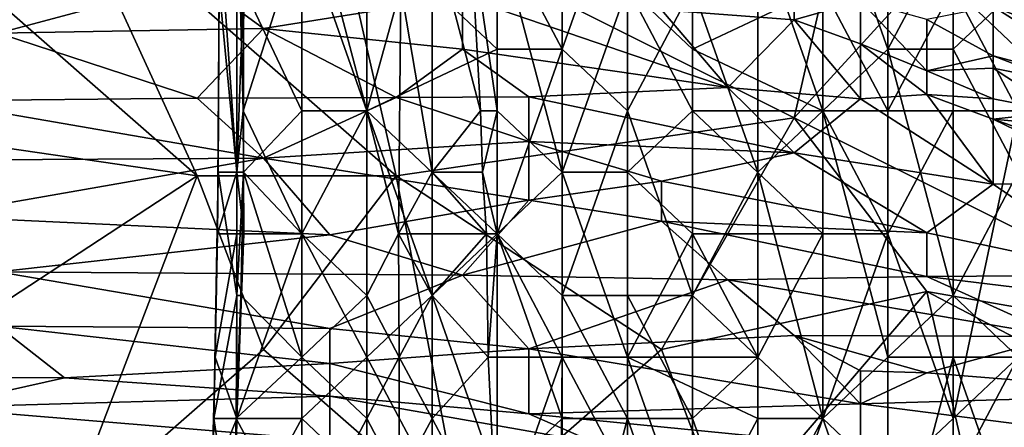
# Model space of a CAD drawing. Extents: x -161 to 11, y -10 to 160.
# Tile 414 of 499: x 0.8068 to 0.8732, y 0.1907 to 0.2181. Entities that reach past the tile are written whole.
import ezdxf

# ---------------------------------------------------------------- set-up
doc = ezdxf.new("R2010")
doc.units = 0
doc.header["$MEASUREMENT"] = 0
doc.layers.get('0').update_dxf_attribs({"linetype": 'CONTINUOUS'})

msp = doc.modelspace()

# ---------------------------------------------------------------- linework, layer by layer
for points in [[(0.843381, 0.23691, 0.217205), (0.843381, 0.21616, 0.217426), (0.838991, 0.22446, 0.217477)], [(0.84777, 0.22861, 0.216809), (0.843381, 0.21616, 0.217426), (0.843381, 0.23691, 0.217205)], [(0.865329, 0.23691, 0.221611), (0.860939, 0.22031, 0.222376), (0.865329, 0.21201, 0.221485)], [(0.865329, 0.23691, 0.221611), (0.865329, 0.21201, 0.221485), (0.869719, 0.22031, 0.220239)], [(0.821433, 0.207859, 0.228672), (0.821433, 0.23276, 0.228145), (0.820265, 0.22446, 0.225563)], [(0.821433, 0.22861, 0.218704), (0.821991, 0.23276, 0.218049), (0.821864, 0.21201, 0.218049)], [(0.821433, 0.23276, 0.228145), (0.821433, 0.207859, 0.228672), (0.821891, 0.22031, 0.22932)], [(0.821991, 0.23276, 0.218049), (0.825822, 0.22446, 0.216452), (0.821864, 0.21201, 0.218049)], [(0.865329, 0.21616, 0.213598), (0.860939, 0.22861, 0.214758), (0.865329, 0.23276, 0.213847)], [(0.869719, 0.22446, 0.212111), (0.865329, 0.21616, 0.213598), (0.865329, 0.23276, 0.213847)], [(0.827708, 0.227162, 0.267648), (0.863476, 0.231068, 0.267546), (0.859005, 0.211537, 0.267498)], [(0.859005, 0.211537, 0.267498), (0.863476, 0.231068, 0.267546), (0.876889, 0.231068, 0.267561)], [(0.859005, 0.211537, 0.267498), (0.876889, 0.231068, 0.267561), (0.890302, 0.195912, 0.267139)], [(0.820254, 0.22031, 0.221806), (0.821433, 0.22861, 0.218704), (0.821433, 0.207859, 0.218515)], [(0.821864, 0.21201, 0.218049), (0.821433, 0.207859, 0.218515), (0.821433, 0.22861, 0.218704)], [(0.825822, 0.22861, 0.231264), (0.821891, 0.22031, 0.22932), (0.825822, 0.21201, 0.231274)], [(0.830212, 0.21201, 0.230757), (0.830212, 0.22861, 0.230817), (0.825822, 0.22861, 0.231264)], [(0.825822, 0.22861, 0.231264), (0.825822, 0.21201, 0.231274), (0.830212, 0.21201, 0.230757)], [(0.830212, 0.22861, 0.230817), (0.830212, 0.21201, 0.230757), (0.832498, 0.22031, 0.22932)], [(0.84777, 0.22861, 0.216809), (0.84777, 0.21201, 0.216963), (0.843381, 0.21616, 0.217426)], [(0.84777, 0.22031, 0.224476), (0.85216, 0.21616, 0.223887), (0.85216, 0.22861, 0.223866)], [(0.85216, 0.22031, 0.216279), (0.84777, 0.21201, 0.216963), (0.84777, 0.22861, 0.216809)], [(0.85216, 0.21616, 0.223887), (0.860939, 0.22031, 0.222376), (0.85216, 0.22861, 0.223866)], [(0.85655, 0.22446, 0.215581), (0.860939, 0.22861, 0.214758), (0.860939, 0.21201, 0.214687)], [(0.860939, 0.22861, 0.214758), (0.865329, 0.21616, 0.213598), (0.860939, 0.21201, 0.214687)], [(0.818766, 0.20763, 0.267811), (0.805353, 0.219349, 0.267882), (0.809824, 0.227162, 0.267751)], [(0.832179, 0.20763, 0.267656), (0.809824, 0.227162, 0.267751), (0.827708, 0.227162, 0.267648)], [(0.818766, 0.20763, 0.267811), (0.809824, 0.227162, 0.267751), (0.832179, 0.20763, 0.267656)], [(0.832179, 0.20763, 0.267656), (0.827708, 0.227162, 0.267648), (0.859005, 0.211537, 0.267498)], [(0.820265, 0.22446, 0.225563), (0.820187, 0.207859, 0.225563), (0.821433, 0.207859, 0.228672)], [(0.820254, 0.22031, 0.221806), (0.820187, 0.207859, 0.225563), (0.820265, 0.22446, 0.225563)], [(0.825822, 0.203709, 0.216563), (0.821864, 0.21201, 0.218049), (0.825822, 0.22446, 0.216452)], [(0.830212, 0.22446, 0.216432), (0.830212, 0.21201, 0.216495), (0.825822, 0.22446, 0.216452)], [(0.830212, 0.21201, 0.216495), (0.825822, 0.203709, 0.216563), (0.825822, 0.22446, 0.216452)], [(0.830212, 0.22446, 0.216432), (0.838991, 0.22446, 0.217477), (0.838991, 0.21616, 0.217558)], [(0.830212, 0.21201, 0.216495), (0.830212, 0.22446, 0.216432), (0.838991, 0.21616, 0.217558)], [(0.834601, 0.207859, 0.226744), (0.834601, 0.22446, 0.226699), (0.832498, 0.22031, 0.22932)], [(0.834601, 0.207859, 0.226744), (0.837866, 0.21201, 0.225563), (0.834601, 0.22446, 0.226699)], [(0.837161, 0.22446, 0.225563), (0.834601, 0.22446, 0.226699), (0.837866, 0.21201, 0.225563)], [(0.838991, 0.22446, 0.225208), (0.837161, 0.22446, 0.225563), (0.838991, 0.21201, 0.225359)], [(0.837866, 0.21201, 0.225563), (0.838991, 0.21201, 0.225359), (0.837161, 0.22446, 0.225563)], [(0.843381, 0.21616, 0.217426), (0.838991, 0.21616, 0.217558), (0.838991, 0.22446, 0.217477)], [(0.843381, 0.207859, 0.225123), (0.843381, 0.22446, 0.224935), (0.838991, 0.22446, 0.225208)], [(0.838991, 0.22446, 0.225208), (0.838991, 0.21201, 0.225359), (0.843381, 0.207859, 0.225123)], [(0.84777, 0.22031, 0.224476), (0.843381, 0.22446, 0.224935), (0.843381, 0.207859, 0.225123)], [(0.85216, 0.22031, 0.216279), (0.85655, 0.22446, 0.215581), (0.85655, 0.207859, 0.215646)], [(0.860939, 0.21201, 0.214687), (0.85655, 0.207859, 0.215646), (0.85655, 0.22446, 0.215581)], [(0.869719, 0.22446, 0.212111), (0.869719, 0.21616, 0.212007), (0.865329, 0.21616, 0.213598)], [(0.869719, 0.21616, 0.212007), (0.869719, 0.22446, 0.212111), (0.874109, 0.22031, 0.210075)], [(0.878498, 0.21201, 0.216728), (0.875617, 0.22446, 0.218049), (0.869719, 0.22031, 0.220239)], [(0.818766, 0.220825, 0.596487), (0.800882, 0.220436, 0.596487), (0.805353, 0.217239, 0.588675)], [(0.805353, 0.217239, 0.588675), (0.823237, 0.217562, 0.588675), (0.818766, 0.220825, 0.596487)], [(0.83665, 0.219704, 0.592581), (0.818766, 0.220825, 0.596487), (0.823237, 0.217562, 0.588675)], [(0.820148, 0.203709, 0.221806), (0.820187, 0.207859, 0.225563), (0.820254, 0.22031, 0.221806)], [(0.820148, 0.203709, 0.221806), (0.820254, 0.22031, 0.221806), (0.821433, 0.207859, 0.218515)], [(0.821891, 0.22031, 0.22932), (0.821433, 0.207859, 0.228672), (0.821895, 0.207859, 0.22932)], [(0.821895, 0.207859, 0.22932), (0.825822, 0.21201, 0.231274), (0.821891, 0.22031, 0.22932)], [(0.823237, 0.217562, 0.588675), (0.83665, 0.21617, 0.584769), (0.83665, 0.219704, 0.592581)], [(0.830212, 0.21201, 0.230757), (0.83235, 0.203709, 0.22932), (0.832498, 0.22031, 0.22932)], [(0.834601, 0.207859, 0.226744), (0.832498, 0.22031, 0.22932), (0.83235, 0.203709, 0.22932)], [(0.83665, 0.219704, 0.592581), (0.854534, 0.213572, 0.576956), (0.850063, 0.218816, 0.588675)], [(0.854534, 0.213572, 0.576956), (0.83665, 0.219704, 0.592581), (0.83665, 0.21617, 0.584769)], [(0.843381, 0.207859, 0.225123), (0.84777, 0.207859, 0.224588), (0.84777, 0.22031, 0.224476)], [(0.85216, 0.21616, 0.223887), (0.84777, 0.22031, 0.224476), (0.85216, 0.21201, 0.223966)], [(0.84777, 0.22031, 0.224476), (0.84777, 0.207859, 0.224588), (0.85216, 0.21201, 0.223966)], [(0.85216, 0.22031, 0.216279), (0.85216, 0.199559, 0.216473), (0.84777, 0.21201, 0.216963)], [(0.850063, 0.218816, 0.588675), (0.859005, 0.218144, 0.584769), (0.859005, 0.219998, 0.588675)], [(0.860939, 0.21201, 0.222368), (0.860939, 0.22031, 0.222376), (0.85216, 0.21616, 0.223887)], [(0.85655, 0.207859, 0.215646), (0.85216, 0.199559, 0.216473), (0.85216, 0.22031, 0.216279)], [(0.859005, 0.219998, 0.588675), (0.859005, 0.218144, 0.584769), (0.863476, 0.219399, 0.588675)], [(0.860939, 0.21201, 0.222368), (0.865329, 0.21201, 0.221485), (0.860939, 0.22031, 0.222376)], [(0.865329, 0.21201, 0.221485), (0.869719, 0.21201, 0.220238), (0.869719, 0.22031, 0.220239)], [(0.869719, 0.21201, 0.220238), (0.874109, 0.21201, 0.218697), (0.869719, 0.22031, 0.220239)], [(0.878498, 0.21201, 0.216728), (0.869719, 0.22031, 0.220239), (0.874109, 0.21201, 0.218697)], [(0.869719, 0.21616, 0.212007), (0.874109, 0.22031, 0.210075), (0.874109, 0.207859, 0.210158)], [(0.791939, 0.211537, 0.268109), (0.805353, 0.219349, 0.267882), (0.818766, 0.20763, 0.267811)], [(0.863476, 0.216518, 0.580862), (0.863476, 0.219399, 0.588675), (0.859005, 0.218144, 0.584769)], [(0.863476, 0.219399, 0.588675), (0.867947, 0.21471, 0.576956), (0.867947, 0.218148, 0.588675)], [(0.867947, 0.21471, 0.576956), (0.863476, 0.219399, 0.588675), (0.863476, 0.216518, 0.580862)], [(0.867947, 0.218148, 0.588675), (0.872418, 0.215718, 0.584769), (0.872418, 0.21904, 0.600394)], [(0.872418, 0.21904, 0.600394), (0.872418, 0.215718, 0.584769), (0.88136, 0.213353, 0.592581)], [(0.876889, 0.218663, 0.608206), (0.872418, 0.21904, 0.600394), (0.88136, 0.215528, 0.6043)], [(0.872418, 0.21904, 0.600394), (0.88136, 0.213353, 0.592581), (0.88136, 0.215528, 0.6043)], [(0.854534, 0.213572, 0.576956), (0.859005, 0.218144, 0.584769), (0.850063, 0.218816, 0.588675)], [(0.854534, 0.213572, 0.576956), (0.863476, 0.212812, 0.57305), (0.859005, 0.218144, 0.584769)], [(0.863476, 0.212812, 0.57305), (0.863476, 0.216518, 0.580862), (0.859005, 0.218144, 0.584769)], [(0.867947, 0.21471, 0.576956), (0.872418, 0.215718, 0.584769), (0.867947, 0.218148, 0.588675)], [(0.805353, 0.217239, 0.588675), (0.800882, 0.212668, 0.576956), (0.818766, 0.212863, 0.576956)], [(0.805353, 0.217239, 0.588675), (0.818766, 0.212863, 0.576956), (0.823237, 0.217562, 0.588675)], [(0.818766, 0.212863, 0.576956), (0.832179, 0.212891, 0.576956), (0.823237, 0.217562, 0.588675)], [(0.823237, 0.217562, 0.588675), (0.832179, 0.212891, 0.576956), (0.83665, 0.21617, 0.584769)], [(0.863476, 0.216518, 0.580862), (0.867947, 0.213095, 0.57305), (0.867947, 0.21471, 0.576956)], [(0.863476, 0.212812, 0.57305), (0.867947, 0.213095, 0.57305), (0.863476, 0.216518, 0.580862)], [(0.838991, 0.203709, 0.217693), (0.830212, 0.21201, 0.216495), (0.838991, 0.21616, 0.217558)], [(0.832179, 0.212891, 0.576956), (0.841121, 0.212951, 0.576956), (0.83665, 0.21617, 0.584769)], [(0.83665, 0.21617, 0.584769), (0.841121, 0.212951, 0.576956), (0.854534, 0.213572, 0.576956)], [(0.838991, 0.203709, 0.217693), (0.838991, 0.21616, 0.217558), (0.843381, 0.21616, 0.217426)], [(0.843381, 0.21616, 0.217426), (0.843381, 0.199559, 0.217623), (0.838991, 0.203709, 0.217693)], [(0.843381, 0.199559, 0.217623), (0.843381, 0.21616, 0.217426), (0.84777, 0.21201, 0.216963)], [(0.860939, 0.21201, 0.222368), (0.85216, 0.21616, 0.223887), (0.85216, 0.21201, 0.223966)], [(0.865329, 0.195409, 0.213412), (0.860939, 0.21201, 0.214687), (0.865329, 0.21616, 0.213598)], [(0.869719, 0.199559, 0.211882), (0.865329, 0.21616, 0.213598), (0.869719, 0.21616, 0.212007)], [(0.869719, 0.199559, 0.211882), (0.865329, 0.195409, 0.213412), (0.865329, 0.21616, 0.213598)], [(0.872418, 0.214871, 0.580862), (0.872418, 0.215718, 0.584769), (0.867947, 0.21471, 0.576956)], [(0.874109, 0.207859, 0.210158), (0.869719, 0.199559, 0.211882), (0.869719, 0.21616, 0.212007)], [(0.872418, 0.215718, 0.584769), (0.876889, 0.213989, 0.584769), (0.88136, 0.213353, 0.592581)], [(0.872418, 0.214871, 0.580862), (0.876889, 0.213989, 0.584769), (0.872418, 0.215718, 0.584769)], [(0.867947, 0.21471, 0.576956), (0.872418, 0.212803, 0.57305), (0.872418, 0.214871, 0.580862)], [(0.872418, 0.212803, 0.57305), (0.867947, 0.21471, 0.576956), (0.867947, 0.213095, 0.57305)], [(0.876889, 0.213989, 0.584769), (0.872418, 0.214871, 0.580862), (0.876889, 0.211926, 0.57305)], [(0.876889, 0.211926, 0.57305), (0.872418, 0.214871, 0.580862), (0.872418, 0.212803, 0.57305)], [(0.841121, 0.212951, 0.576956), (0.859005, 0.209172, 0.565237), (0.854534, 0.213572, 0.576956)], [(0.854534, 0.213572, 0.576956), (0.859005, 0.209172, 0.565237), (0.863476, 0.212812, 0.57305)], [(0.863476, 0.212812, 0.57305), (0.872418, 0.207065, 0.557425), (0.867947, 0.213095, 0.57305)], [(0.867947, 0.213095, 0.57305), (0.872418, 0.211449, 0.569144), (0.872418, 0.212803, 0.57305)], [(0.867947, 0.213095, 0.57305), (0.872418, 0.207065, 0.557425), (0.872418, 0.211449, 0.569144)], [(0.800882, 0.212668, 0.576956), (0.823237, 0.208809, 0.565237), (0.818766, 0.212863, 0.576956)], [(0.823237, 0.208809, 0.565237), (0.800882, 0.212668, 0.576956), (0.800882, 0.20867, 0.565237)], [(0.818766, 0.212863, 0.576956), (0.823237, 0.208809, 0.565237), (0.832179, 0.212891, 0.576956)], [(0.841121, 0.209926, 0.569144), (0.832179, 0.212891, 0.576956), (0.823237, 0.208809, 0.565237)], [(0.832179, 0.212891, 0.576956), (0.841121, 0.209926, 0.569144), (0.841121, 0.212951, 0.576956)], [(0.841121, 0.212951, 0.576956), (0.841121, 0.209926, 0.569144), (0.859005, 0.209172, 0.565237)], [(0.872418, 0.207065, 0.557425), (0.863476, 0.212812, 0.57305), (0.859005, 0.209172, 0.565237)], [(0.876889, 0.211926, 0.57305), (0.872418, 0.212803, 0.57305), (0.872418, 0.211449, 0.569144)], [(0.821864, 0.21201, 0.218049), (0.821918, 0.203709, 0.218049), (0.821433, 0.207859, 0.218515)], [(0.821864, 0.21201, 0.218049), (0.825822, 0.203709, 0.216563), (0.821918, 0.203709, 0.218049)], [(0.825822, 0.21201, 0.231274), (0.821895, 0.207859, 0.22932), (0.825822, 0.203709, 0.231229)], [(0.825822, 0.203709, 0.231229), (0.830212, 0.21201, 0.230757), (0.825822, 0.21201, 0.231274)], [(0.830212, 0.195409, 0.216487), (0.825822, 0.203709, 0.216563), (0.830212, 0.21201, 0.216495)], [(0.825822, 0.203709, 0.231229), (0.830212, 0.199559, 0.230746), (0.830212, 0.21201, 0.230757)], [(0.834601, 0.199559, 0.217051), (0.830212, 0.21201, 0.216495), (0.838991, 0.203709, 0.217693)], [(0.830212, 0.21201, 0.230757), (0.830212, 0.199559, 0.230746), (0.83235, 0.203709, 0.22932)], [(0.834601, 0.199559, 0.217051), (0.830212, 0.195409, 0.216487), (0.830212, 0.21201, 0.216495)], [(0.837866, 0.21201, 0.225563), (0.834601, 0.207859, 0.226744), (0.838008, 0.207859, 0.225563)], [(0.838008, 0.207859, 0.225563), (0.838991, 0.21201, 0.225359), (0.837866, 0.21201, 0.225563)], [(0.838991, 0.203709, 0.225449), (0.838991, 0.21201, 0.225359), (0.838008, 0.207859, 0.225563)], [(0.838991, 0.203709, 0.225449), (0.843381, 0.207859, 0.225123), (0.838991, 0.21201, 0.225359)], [(0.84777, 0.21201, 0.216963), (0.84777, 0.199559, 0.217152), (0.843381, 0.199559, 0.217623)], [(0.85216, 0.203709, 0.223977), (0.85216, 0.21201, 0.223966), (0.84777, 0.207859, 0.224588)], [(0.85216, 0.199559, 0.216473), (0.84777, 0.199559, 0.217152), (0.84777, 0.21201, 0.216963)], [(0.860939, 0.203709, 0.222402), (0.860939, 0.21201, 0.222368), (0.85216, 0.21201, 0.223966)], [(0.85216, 0.203709, 0.223977), (0.860939, 0.203709, 0.222402), (0.85216, 0.21201, 0.223966)], [(0.85655, 0.207859, 0.215646), (0.860939, 0.21201, 0.214687), (0.860939, 0.191259, 0.214634)], [(0.860939, 0.21201, 0.222368), (0.860939, 0.203709, 0.222402), (0.865329, 0.203709, 0.221384)], [(0.865329, 0.203709, 0.221384), (0.865329, 0.21201, 0.221485), (0.860939, 0.21201, 0.222368)], [(0.865329, 0.195409, 0.213412), (0.860939, 0.191259, 0.214634), (0.860939, 0.21201, 0.214687)], [(0.869719, 0.21201, 0.220238), (0.865329, 0.21201, 0.221485), (0.865329, 0.203709, 0.221384)], [(0.865329, 0.203709, 0.221384), (0.869719, 0.191259, 0.220093), (0.869719, 0.21201, 0.220238)], [(0.874109, 0.21201, 0.218697), (0.869719, 0.21201, 0.220238), (0.869719, 0.191259, 0.220093)], [(0.869719, 0.191259, 0.220093), (0.874109, 0.195409, 0.218596), (0.874109, 0.21201, 0.218697)], [(0.872418, 0.211449, 0.569144), (0.876889, 0.211032, 0.569144), (0.876889, 0.211926, 0.57305)], [(0.800882, 0.195912, 0.268057), (0.791939, 0.211537, 0.268109), (0.818766, 0.20763, 0.267811)], [(0.832179, 0.20763, 0.267656), (0.859005, 0.211537, 0.267498), (0.850063, 0.195912, 0.267449)], [(0.850063, 0.195912, 0.267449), (0.859005, 0.211537, 0.267498), (0.867947, 0.199818, 0.267356)], [(0.867947, 0.199818, 0.267356), (0.859005, 0.211537, 0.267498), (0.890302, 0.195912, 0.267139)], [(0.88136, 0.208295, 0.561331), (0.876889, 0.211032, 0.569144), (0.872418, 0.211449, 0.569144)], [(0.872418, 0.211449, 0.569144), (0.88136, 0.207104, 0.557425), (0.88136, 0.208295, 0.561331)], [(0.872418, 0.207065, 0.557425), (0.88136, 0.207104, 0.557425), (0.872418, 0.211449, 0.569144)], [(0.823237, 0.208809, 0.565237), (0.841121, 0.205988, 0.557425), (0.841121, 0.209926, 0.569144)], [(0.841121, 0.209926, 0.569144), (0.841121, 0.205988, 0.557425), (0.850063, 0.207272, 0.561331)], [(0.859005, 0.209172, 0.565237), (0.841121, 0.209926, 0.569144), (0.850063, 0.207272, 0.561331)], [(0.867947, 0.203771, 0.549612), (0.859005, 0.209172, 0.565237), (0.850063, 0.207272, 0.561331)], [(0.859005, 0.209172, 0.565237), (0.867947, 0.203771, 0.549612), (0.872418, 0.207065, 0.557425)], [(0.800882, 0.20867, 0.565237), (0.800882, 0.204904, 0.553519), (0.823237, 0.208809, 0.565237)], [(0.800882, 0.204904, 0.553519), (0.827708, 0.20364, 0.549612), (0.823237, 0.208809, 0.565237)], [(0.823237, 0.208809, 0.565237), (0.827708, 0.20364, 0.549612), (0.841121, 0.205988, 0.557425)], [(0.821433, 0.199559, 0.228945), (0.820187, 0.207859, 0.225563), (0.819889, 0.191259, 0.225563)], [(0.820148, 0.203709, 0.221806), (0.819889, 0.191259, 0.225563), (0.820187, 0.207859, 0.225563)], [(0.821433, 0.207859, 0.218515), (0.821433, 0.203709, 0.218604), (0.820148, 0.203709, 0.221806)], [(0.821433, 0.199559, 0.228945), (0.821433, 0.207859, 0.228672), (0.820187, 0.207859, 0.225563)], [(0.821433, 0.207859, 0.218515), (0.821918, 0.203709, 0.218049), (0.821433, 0.203709, 0.218604)], [(0.821895, 0.207859, 0.22932), (0.821433, 0.199559, 0.228945), (0.82171, 0.199559, 0.22932)], [(0.821433, 0.199559, 0.228945), (0.821895, 0.207859, 0.22932), (0.821433, 0.207859, 0.228672)], [(0.82171, 0.199559, 0.22932), (0.825822, 0.195409, 0.231285), (0.821895, 0.207859, 0.22932)], [(0.825822, 0.195409, 0.231285), (0.825822, 0.203709, 0.231229), (0.821895, 0.207859, 0.22932)], [(0.83235, 0.203709, 0.22932), (0.834601, 0.203709, 0.226687), (0.834601, 0.207859, 0.226744)], [(0.834601, 0.203709, 0.226687), (0.838273, 0.203709, 0.225563), (0.834601, 0.207859, 0.226744)], [(0.838008, 0.207859, 0.225563), (0.834601, 0.207859, 0.226744), (0.838273, 0.203709, 0.225563)], [(0.838273, 0.203709, 0.225563), (0.838991, 0.203709, 0.225449), (0.838008, 0.207859, 0.225563)], [(0.843381, 0.195409, 0.225256), (0.843381, 0.207859, 0.225123), (0.838991, 0.203709, 0.225449)], [(0.84777, 0.207859, 0.224588), (0.843381, 0.207859, 0.225123), (0.84777, 0.195409, 0.224769)], [(0.843381, 0.207859, 0.225123), (0.843381, 0.195409, 0.225256), (0.84777, 0.195409, 0.224769)], [(0.85216, 0.203709, 0.223977), (0.84777, 0.207859, 0.224588), (0.84777, 0.195409, 0.224769)], [(0.85655, 0.207859, 0.215646), (0.85655, 0.195409, 0.21571), (0.85216, 0.199559, 0.216473)], [(0.860939, 0.191259, 0.214634), (0.85655, 0.195409, 0.21571), (0.85655, 0.207859, 0.215646)], [(0.874109, 0.195409, 0.210204), (0.869719, 0.199559, 0.211882), (0.874109, 0.207859, 0.210158)], [(0.800882, 0.195912, 0.268057), (0.818766, 0.20763, 0.267811), (0.809824, 0.184193, 0.267769)], [(0.823237, 0.195912, 0.267746), (0.809824, 0.184193, 0.267769), (0.818766, 0.20763, 0.267811)], [(0.818766, 0.20763, 0.267811), (0.832179, 0.20763, 0.267656), (0.823237, 0.195912, 0.267746)], [(0.832179, 0.20763, 0.267656), (0.83665, 0.184193, 0.267437), (0.823237, 0.195912, 0.267746)], [(0.850063, 0.195912, 0.267449), (0.83665, 0.184193, 0.267437), (0.832179, 0.20763, 0.267656)], [(0.841121, 0.205988, 0.557425), (0.850063, 0.204562, 0.553519), (0.850063, 0.207272, 0.561331)], [(0.850063, 0.207272, 0.561331), (0.850063, 0.204562, 0.553519), (0.867947, 0.203771, 0.549612)], [(0.88136, 0.200917, 0.5418), (0.872418, 0.207065, 0.557425), (0.867947, 0.203771, 0.549612)], [(0.872418, 0.207065, 0.557425), (0.88136, 0.200917, 0.5418), (0.88136, 0.207104, 0.557425)], [(0.827708, 0.20364, 0.549612), (0.83665, 0.200938, 0.5418), (0.841121, 0.205988, 0.557425)], [(0.841121, 0.205988, 0.557425), (0.83665, 0.200938, 0.5418), (0.850063, 0.204562, 0.553519)], [(0.827708, 0.20364, 0.549612), (0.800882, 0.204904, 0.553519), (0.805353, 0.201144, 0.5418)], [(0.83665, 0.200938, 0.5418), (0.854534, 0.20062, 0.5418), (0.850063, 0.204562, 0.553519)], [(0.850063, 0.204562, 0.553519), (0.867947, 0.200841, 0.5418), (0.867947, 0.203771, 0.549612)], [(0.850063, 0.204562, 0.553519), (0.854534, 0.20062, 0.5418), (0.867947, 0.200841, 0.5418)], [(0.867947, 0.203771, 0.549612), (0.867947, 0.200841, 0.5418), (0.88136, 0.200917, 0.5418)], [(0.827708, 0.20364, 0.549612), (0.805353, 0.201144, 0.5418), (0.83665, 0.200938, 0.5418)], [(0.819977, 0.195409, 0.221806), (0.819889, 0.191259, 0.225563), (0.820148, 0.203709, 0.221806)], [(0.819977, 0.195409, 0.221806), (0.821433, 0.203709, 0.218604), (0.821433, 0.191259, 0.218108)], [(0.819977, 0.195409, 0.221806), (0.820148, 0.203709, 0.221806), (0.821433, 0.203709, 0.218604)], [(0.821433, 0.191259, 0.218108), (0.821433, 0.203709, 0.218604), (0.821918, 0.203709, 0.218049)], [(0.821433, 0.191259, 0.218108), (0.821918, 0.203709, 0.218049), (0.825822, 0.203709, 0.216563)], [(0.825822, 0.203709, 0.216563), (0.825822, 0.191259, 0.216621), (0.821433, 0.191259, 0.218108)], [(0.825822, 0.195409, 0.231285), (0.830212, 0.199559, 0.230746), (0.825822, 0.203709, 0.231229)], [(0.830212, 0.195409, 0.216487), (0.825822, 0.191259, 0.216621), (0.825822, 0.203709, 0.216563)], [(0.830212, 0.199559, 0.230746), (0.832383, 0.195409, 0.22932), (0.83235, 0.203709, 0.22932)], [(0.834601, 0.203709, 0.226687), (0.83235, 0.203709, 0.22932), (0.834601, 0.199559, 0.226738)], [(0.834601, 0.199559, 0.226738), (0.83235, 0.203709, 0.22932), (0.832383, 0.195409, 0.22932)], [(0.838273, 0.203709, 0.225563), (0.834601, 0.203709, 0.226687), (0.834601, 0.199559, 0.226738)], [(0.834601, 0.199559, 0.226738), (0.838385, 0.195409, 0.225563), (0.838273, 0.203709, 0.225563)], [(0.834601, 0.199559, 0.217051), (0.838991, 0.203709, 0.217693), (0.838991, 0.187109, 0.217796)], [(0.838385, 0.195409, 0.225563), (0.838991, 0.203709, 0.225449), (0.838273, 0.203709, 0.225563)], [(0.838385, 0.195409, 0.225563), (0.843381, 0.195409, 0.225256), (0.838991, 0.203709, 0.225449)], [(0.843381, 0.191259, 0.217681), (0.838991, 0.203709, 0.217693), (0.843381, 0.199559, 0.217623)], [(0.843381, 0.191259, 0.217681), (0.838991, 0.187109, 0.217796), (0.838991, 0.203709, 0.217693)], [(0.84777, 0.195409, 0.224769), (0.85655, 0.195409, 0.223311), (0.85216, 0.203709, 0.223977)], [(0.860939, 0.203709, 0.222402), (0.85216, 0.203709, 0.223977), (0.85655, 0.195409, 0.223311)], [(0.85655, 0.195409, 0.223311), (0.860939, 0.191259, 0.222462), (0.860939, 0.203709, 0.222402)], [(0.860939, 0.191259, 0.222462), (0.865329, 0.203709, 0.221384), (0.860939, 0.203709, 0.222402)], [(0.860939, 0.191259, 0.222462), (0.865329, 0.187109, 0.221531), (0.865329, 0.203709, 0.221384)], [(0.865329, 0.203709, 0.221384), (0.865329, 0.187109, 0.221531), (0.869719, 0.191259, 0.220093)], [(0.827708, 0.19733, 0.530081), (0.83665, 0.200938, 0.5418), (0.805353, 0.201144, 0.5418)], [(0.805353, 0.201144, 0.5418), (0.805353, 0.19749, 0.530081), (0.827708, 0.19733, 0.530081)], [(0.827708, 0.19733, 0.530081), (0.841121, 0.195956, 0.526175), (0.83665, 0.200938, 0.5418)], [(0.83665, 0.200938, 0.5418), (0.841121, 0.195956, 0.526175), (0.854534, 0.20062, 0.5418)], [(0.841121, 0.195956, 0.526175), (0.859005, 0.196852, 0.530081), (0.854534, 0.20062, 0.5418)], [(0.854534, 0.20062, 0.5418), (0.876889, 0.196788, 0.530081), (0.867947, 0.200841, 0.5418)], [(0.854534, 0.20062, 0.5418), (0.859005, 0.196852, 0.530081), (0.876889, 0.196788, 0.530081)], [(0.88136, 0.200917, 0.5418), (0.867947, 0.200841, 0.5418), (0.890302, 0.198124, 0.533987)], [(0.890302, 0.198124, 0.533987), (0.867947, 0.200841, 0.5418), (0.876889, 0.196788, 0.530081)], [(0.867947, 0.199818, 0.267356), (0.854534, 0.184193, 0.267246), (0.850063, 0.195912, 0.267449)], [(0.872418, 0.180287, 0.267014), (0.854534, 0.184193, 0.267246), (0.867947, 0.199818, 0.267356)], [(0.867947, 0.199818, 0.267356), (0.890302, 0.195912, 0.267139), (0.890302, 0.188099, 0.267027)], [(0.890302, 0.188099, 0.267027), (0.872418, 0.180287, 0.267014), (0.867947, 0.199818, 0.267356)], [(0.819889, 0.191259, 0.225563), (0.821391, 0.191259, 0.22932), (0.821433, 0.199559, 0.228945)], [(0.821391, 0.191259, 0.22932), (0.825822, 0.195409, 0.231285), (0.82171, 0.199559, 0.22932)], [(0.82171, 0.199559, 0.22932), (0.821433, 0.199559, 0.228945), (0.821391, 0.191259, 0.22932)], [(0.830212, 0.199559, 0.230746), (0.825822, 0.195409, 0.231285), (0.830212, 0.191259, 0.230876)], [(0.830212, 0.199559, 0.230746), (0.830212, 0.191259, 0.230876), (0.832383, 0.195409, 0.22932)], [(0.830212, 0.195409, 0.216487), (0.834601, 0.199559, 0.217051), (0.834601, 0.187109, 0.217143)], [(0.834601, 0.191259, 0.226736), (0.834601, 0.199559, 0.226738), (0.832383, 0.195409, 0.22932)], [(0.834601, 0.191259, 0.226736), (0.838385, 0.195409, 0.225563), (0.834601, 0.199559, 0.226738)], [(0.838991, 0.187109, 0.217796), (0.834601, 0.187109, 0.217143), (0.834601, 0.199559, 0.217051)], [(0.84777, 0.191259, 0.217223), (0.843381, 0.199559, 0.217623), (0.84777, 0.199559, 0.217152)], [(0.84777, 0.191259, 0.217223), (0.843381, 0.191259, 0.217681), (0.843381, 0.199559, 0.217623)], [(0.84777, 0.199559, 0.217152), (0.85216, 0.199559, 0.216473), (0.85216, 0.191259, 0.21657)], [(0.85216, 0.191259, 0.21657), (0.84777, 0.191259, 0.217223), (0.84777, 0.199559, 0.217152)], [(0.85216, 0.191259, 0.21657), (0.85216, 0.199559, 0.216473), (0.85655, 0.195409, 0.21571)], [(0.865329, 0.195409, 0.213412), (0.869719, 0.199559, 0.211882), (0.869719, 0.195409, 0.211856)], [(0.869719, 0.195409, 0.211856), (0.869719, 0.199559, 0.211882), (0.874109, 0.195409, 0.210204)], [(0.782997, 0.19408, 0.518362), (0.809824, 0.194004, 0.518362), (0.805353, 0.19749, 0.530081)], [(0.827708, 0.194972, 0.522269), (0.827708, 0.19733, 0.530081), (0.805353, 0.19749, 0.530081)], [(0.805353, 0.19749, 0.530081), (0.809824, 0.194004, 0.518362), (0.827708, 0.194972, 0.522269)], [(0.827708, 0.19733, 0.530081), (0.827708, 0.194972, 0.522269), (0.841121, 0.195956, 0.526175)], [(0.841121, 0.195956, 0.526175), (0.863476, 0.192253, 0.514456), (0.859005, 0.196852, 0.530081)], [(0.859005, 0.196852, 0.530081), (0.867947, 0.194345, 0.522269), (0.876889, 0.196788, 0.530081)], [(0.867947, 0.194345, 0.522269), (0.859005, 0.196852, 0.530081), (0.863476, 0.194486, 0.522269)], [(0.863476, 0.192253, 0.514456), (0.863476, 0.194486, 0.522269), (0.859005, 0.196852, 0.530081)], [(0.885831, 0.192899, 0.518362), (0.876889, 0.196788, 0.530081), (0.867947, 0.194345, 0.522269)], [(0.809824, 0.184193, 0.267769), (0.787468, 0.180287, 0.267981), (0.800882, 0.195912, 0.268057)], [(0.809824, 0.184193, 0.267769), (0.823237, 0.195912, 0.267746), (0.83665, 0.184193, 0.267437)], [(0.827708, 0.194972, 0.522269), (0.841121, 0.191585, 0.51055), (0.841121, 0.195956, 0.526175)], [(0.850063, 0.195912, 0.267449), (0.854534, 0.184193, 0.267246), (0.83665, 0.184193, 0.267437)], [(0.863476, 0.192253, 0.514456), (0.841121, 0.195956, 0.526175), (0.841121, 0.191585, 0.51055)], [(0.819765, 0.187109, 0.221806), (0.819889, 0.191259, 0.225563), (0.819977, 0.195409, 0.221806)], [(0.819765, 0.187109, 0.221806), (0.819977, 0.195409, 0.221806), (0.821433, 0.191259, 0.218108)], [(0.825822, 0.195409, 0.231285), (0.821391, 0.191259, 0.22932), (0.825822, 0.182959, 0.23146)], [(0.830212, 0.191259, 0.230876), (0.825822, 0.195409, 0.231285), (0.825822, 0.182959, 0.23146)], [(0.825822, 0.191259, 0.216621), (0.830212, 0.195409, 0.216487), (0.830212, 0.187109, 0.216556)], [(0.834601, 0.187109, 0.217143), (0.830212, 0.187109, 0.216556), (0.830212, 0.195409, 0.216487)], [(0.830212, 0.191259, 0.230876), (0.832383, 0.187109, 0.22932), (0.832383, 0.195409, 0.22932)], [(0.834601, 0.191259, 0.226736), (0.832383, 0.195409, 0.22932), (0.832383, 0.187109, 0.22932)], [(0.838385, 0.195409, 0.225563), (0.834601, 0.191259, 0.226736), (0.838991, 0.182959, 0.225667)], [(0.838991, 0.182959, 0.225667), (0.843381, 0.195409, 0.225256), (0.838385, 0.195409, 0.225563)], [(0.838991, 0.182959, 0.225667), (0.843241, 0.178809, 0.225563), (0.843381, 0.195409, 0.225256)], [(0.843381, 0.195409, 0.225256), (0.843241, 0.178809, 0.225563), (0.84777, 0.187109, 0.225019)], [(0.84777, 0.187109, 0.225019), (0.84777, 0.195409, 0.224769), (0.843381, 0.195409, 0.225256)], [(0.85655, 0.191259, 0.223409), (0.85655, 0.195409, 0.223311), (0.84777, 0.195409, 0.224769)], [(0.85655, 0.191259, 0.223409), (0.84777, 0.195409, 0.224769), (0.85216, 0.182959, 0.224542)], [(0.84777, 0.195409, 0.224769), (0.84777, 0.187109, 0.225019), (0.85216, 0.182959, 0.224542)], [(0.85216, 0.191259, 0.21657), (0.85655, 0.195409, 0.21571), (0.85655, 0.178809, 0.215974)], [(0.860939, 0.191259, 0.222462), (0.85655, 0.195409, 0.223311), (0.85655, 0.191259, 0.223409)], [(0.85655, 0.195409, 0.21571), (0.860939, 0.191259, 0.214634), (0.85655, 0.178809, 0.215974)], [(0.860939, 0.191259, 0.214634), (0.865329, 0.195409, 0.213412), (0.865329, 0.178809, 0.213646)], [(0.865329, 0.178809, 0.213646), (0.865329, 0.195409, 0.213412), (0.869719, 0.195409, 0.211856)], [(0.869719, 0.195409, 0.211856), (0.869719, 0.178809, 0.21214), (0.865329, 0.178809, 0.213646)], [(0.869719, 0.195409, 0.211856), (0.874109, 0.195409, 0.210204), (0.874109, 0.182959, 0.210373)], [(0.869719, 0.187109, 0.220232), (0.878498, 0.191259, 0.216939), (0.874109, 0.195409, 0.218596)], [(0.874109, 0.195409, 0.218596), (0.869719, 0.191259, 0.220093), (0.869719, 0.187109, 0.220232)], [(0.874109, 0.182959, 0.210373), (0.869719, 0.178809, 0.21214), (0.869719, 0.195409, 0.211856)], [(0.827708, 0.192782, 0.514456), (0.827708, 0.194972, 0.522269), (0.809824, 0.194004, 0.518362)], [(0.841121, 0.191585, 0.51055), (0.827708, 0.194972, 0.522269), (0.827708, 0.192782, 0.514456)], [(0.863476, 0.194486, 0.522269), (0.863476, 0.192253, 0.514456), (0.867947, 0.194345, 0.522269)], [(0.782997, 0.19408, 0.518362), (0.800882, 0.192005, 0.511134), (0.809824, 0.194004, 0.518362)], [(0.827708, 0.192782, 0.514456), (0.809824, 0.194004, 0.518362), (0.800882, 0.192005, 0.511134)], [(0.867947, 0.194345, 0.522269), (0.863476, 0.192253, 0.514456), (0.885831, 0.192899, 0.518362)], [(0.800882, 0.192005, 0.511134), (0.827708, 0.189788, 0.502737), (0.827708, 0.192782, 0.514456)], [(0.827708, 0.192782, 0.514456), (0.845592, 0.189621, 0.502737), (0.841121, 0.191585, 0.51055)], [(0.845592, 0.189621, 0.502737), (0.827708, 0.192782, 0.514456), (0.827708, 0.189788, 0.502737)], [(0.863476, 0.192253, 0.514456), (0.88136, 0.189966, 0.506644), (0.885831, 0.192899, 0.518362)], [(0.827708, 0.189788, 0.502737), (0.800882, 0.192005, 0.511134), (0.805353, 0.188767, 0.498831)], [(0.863476, 0.189381, 0.502737), (0.863476, 0.192253, 0.514456), (0.841121, 0.191585, 0.51055)], [(0.863476, 0.192253, 0.514456), (0.863476, 0.189381, 0.502737), (0.88136, 0.189966, 0.506644)], [(0.819712, 0.178809, 0.225563), (0.821183, 0.182959, 0.22932), (0.819889, 0.191259, 0.225563)], [(0.819889, 0.191259, 0.225563), (0.819765, 0.187109, 0.221806), (0.819712, 0.178809, 0.225563)], [(0.819765, 0.187109, 0.221806), (0.821433, 0.191259, 0.218108), (0.821319, 0.182959, 0.218049)], [(0.821391, 0.191259, 0.22932), (0.819889, 0.191259, 0.225563), (0.821183, 0.182959, 0.22932)], [(0.821391, 0.191259, 0.22932), (0.821183, 0.182959, 0.22932), (0.821433, 0.182959, 0.229582)], [(0.821319, 0.182959, 0.218049), (0.821433, 0.191259, 0.218108), (0.825822, 0.191259, 0.216621)], [(0.825822, 0.178809, 0.216605), (0.821319, 0.182959, 0.218049), (0.825822, 0.191259, 0.216621)], [(0.821433, 0.182959, 0.229582), (0.825822, 0.182959, 0.23146), (0.821391, 0.191259, 0.22932)], [(0.825822, 0.182959, 0.23146), (0.830212, 0.182959, 0.230782), (0.830212, 0.191259, 0.230876)], [(0.825822, 0.178809, 0.216605), (0.825822, 0.191259, 0.216621), (0.830212, 0.187109, 0.216556)], [(0.830212, 0.182959, 0.230782), (0.832383, 0.187109, 0.22932), (0.830212, 0.191259, 0.230876)], [(0.834601, 0.191259, 0.226736), (0.832383, 0.187109, 0.22932), (0.834601, 0.182959, 0.226607)], [(0.834601, 0.182959, 0.226607), (0.838991, 0.182959, 0.225667), (0.834601, 0.191259, 0.226736)], [(0.843381, 0.174659, 0.218014), (0.838991, 0.187109, 0.217796), (0.843381, 0.191259, 0.217681)], [(0.863476, 0.189381, 0.502737), (0.841121, 0.191585, 0.51055), (0.845592, 0.189621, 0.502737)], [(0.843381, 0.191259, 0.217681), (0.84777, 0.191259, 0.217223), (0.843381, 0.174659, 0.218014)], [(0.84777, 0.191259, 0.217223), (0.84777, 0.174659, 0.217658), (0.843381, 0.174659, 0.218014)], [(0.84777, 0.191259, 0.217223), (0.85216, 0.191259, 0.21657), (0.85216, 0.178809, 0.216856)], [(0.85216, 0.178809, 0.216856), (0.84777, 0.174659, 0.217658), (0.84777, 0.191259, 0.217223)], [(0.85216, 0.182959, 0.224542), (0.85655, 0.182959, 0.22377), (0.85655, 0.191259, 0.223409)], [(0.85655, 0.178809, 0.215974), (0.85216, 0.178809, 0.216856), (0.85216, 0.191259, 0.21657)], [(0.865329, 0.187109, 0.221531), (0.860939, 0.191259, 0.222462), (0.85655, 0.182959, 0.22377)], [(0.85655, 0.182959, 0.22377), (0.860939, 0.191259, 0.222462), (0.85655, 0.191259, 0.223409)], [(0.865329, 0.178809, 0.213646), (0.85655, 0.178809, 0.215974), (0.860939, 0.191259, 0.214634)], [(0.869719, 0.187109, 0.220232), (0.869719, 0.191259, 0.220093), (0.865329, 0.187109, 0.221531)], [(0.878498, 0.182959, 0.217422), (0.878498, 0.191259, 0.216939), (0.869719, 0.187109, 0.220232)]]:
    msp.add_3dface(points)

doc.saveas('drawing.dxf')
